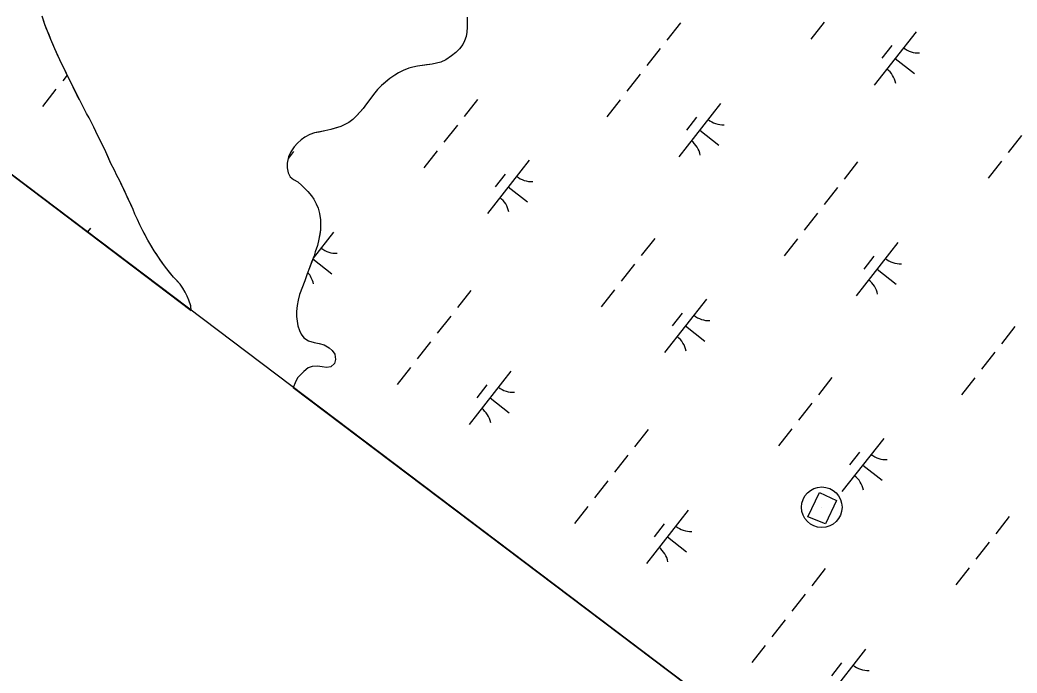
# Model space of a CAD drawing. Extents: x 3896831 to 3918110, y 171006 to 193349.
# Drawn here: x 3901021 to 3901757, y 176718 to 177200 of the extents above; entities that cross this region are included whole.
import ezdxf

# ---------------------------------------------------------------- set-up
doc = ezdxf.new("R2010")
doc.units = 0
for name, color, linetype in [('V-BLDG-OTLN', 7, 'Continuous'), ('V-DOMW-TANK', 7, 'Continuous'), ('V-GRID-FRAM', 7, 'Continuous'), ('V-TOPO-SHOR', 7, 'Continuous'), ('V-WETL-SWMP', 7, 'Continuous')]:
    doc.layers.add(name, color=color, linetype=linetype)

msp = doc.modelspace()

# ---------------------------------------------------------------- linework, layer by layer
at = {"layer": 'V-BLDG-OTLN'}
msp.add_lwpolyline([(3901602.71, 176833.02), (3901611.25, 176851.03), (3901623.91, 176845.02), (3901615.68, 176827.68)], close=True, dxfattribs=at)
at = {"layer": 'V-DOMW-TANK'}
msp.add_line((3901612.94, 176840.04), (3901612.94, 176840.04), dxfattribs=at)
msp.add_circle((3901612.94, 176840.04), 15, dxfattribs=at)
at = {"layer": 'V-GRID-FRAM'}
msp.add_lwpolyline([(3916044.94, 184610.04), (3906752.77, 172754.13), (3900055.07, 177809.84), (3909313.29, 189695.82), (3916044.94, 184610.04)], dxfattribs=at)
at = {"layer": 'V-TOPO-SHOR'}
for points in [[(3901147.34, 176985.35), (3901147.1, 176988.58), (3901145.67, 176992.78), (3901144.37, 176995.84), (3901142.95, 176998.76), (3901141.14, 177001.68), (3901139.21, 177004.6), (3901136.38, 177007.65), (3901134.32, 177009.93), (3901131.88, 177012.85), (3901129.3, 177015.89), (3901126.85, 177019.19), (3901124.41, 177022.74), (3901121.83, 177026.68), (3901120.02, 177029.35), (3901117.57, 177033.42), (3901115.25, 177037.23), (3901113.44, 177040.53), (3901111.5, 177044.09), (3901109.43, 177048.41), (3901107.74, 177052.48), (3901105.8, 177056.43), (3901104.5, 177059.73), (3901102.69, 177063.68), (3901100.88, 177067.49), (3901099.32, 177070.92), (3901097.77, 177074.23), (3901096.34, 177077.03), (3901094.27, 177081.35), (3901092.46, 177084.78), (3901090.65, 177088.73), (3901088.06, 177093.81), (3901086.25, 177097.88), (3901084.3, 177102.33), (3901082.1, 177106.78), (3901080.16, 177110.85), (3901078.61, 177113.78), (3901076.92, 177117.34), (3901075.37, 177120.64), (3901073.69, 177123.95), (3901071.88, 177127.51), (3901070.07, 177130.68), (3901068.13, 177134.63), (3901066.32, 177138.06), (3901064.77, 177140.86), (3901063.22, 177143.91), (3901061.66, 177146.96), (3901060.11, 177150.01), (3901058.56, 177152.93), (3901056.75, 177156.88), (3901055.2, 177160.05), (3901053.38, 177163.87), (3901051.96, 177166.92), (3901050.27, 177170.35), (3901048.41, 177174.5), (3901046.7, 177178.34), (3901045.4, 177181.39), (3901043.69, 177185.36), (3901042.1, 177189.36), (3901040.52, 177192.94), (3901039.22, 177196.28), (3901038.18, 177199.49), (3901037.27, 177202.49)], [(3901351.1, 177201.67), (3901351.12, 177198.47), (3901351.15, 177194.26), (3901350.92, 177190.69), (3901350.31, 177187.37), (3901349.18, 177184.3), (3901347.79, 177181.61), (3901345.39, 177178.4), (3901342.61, 177175.58), (3901339.56, 177173.13), (3901335.24, 177170.3), (3901331.68, 177168.61), (3901328.37, 177167.82), (3901325.19, 177167.16), (3901321.11, 177166.5), (3901317.92, 177166.09), (3901314.35, 177165.56), (3901310.91, 177164.89), (3901307.98, 177164.11), (3901303.79, 177162.42), (3901300.35, 177160.61), (3901297.56, 177158.93), (3901294, 177156.36), (3901290.45, 177153.53), (3901287.79, 177151.34), (3901284.87, 177148.38), (3901281.84, 177144.66), (3901279.31, 177141.07), (3901276.65, 177137.74)], [(3901276.65, 177137.74), (3901274.25, 177134.4), (3901272.23, 177132.09), (3901269.31, 177128.88), (3901266.66, 177126.31), (3901263.61, 177124.12), (3901260.81, 177122.44), (3901257.76, 177121.02), (3901254.45, 177120.1), (3901250.5, 177118.93), (3901246.05, 177117.88), (3901241.71, 177116.95), (3901238.4, 177116.29), (3901234.84, 177115.12), (3901231.28, 177113.18), (3901228.48, 177111.25), (3901225.82, 177108.8), (3901223.42, 177106.11), (3901220.89, 177102.26), (3901219.26, 177098.68), (3901218.14, 177093.95), (3901218.17, 177090.51), (3901218.83, 177086.94), (3901220.51, 177084.02), (3901222.82, 177081.99), (3901226.02, 177080.1), (3901229.1, 177077.44), (3901231.29, 177075.29), (3901233.47, 177073.01), (3901236.04, 177069.96), (3901237.85, 177067.3), (3901239.53, 177063.99), (3901240.96, 177060.81), (3901242.13, 177056.86), (3901242.8, 177052.27), (3901242.83, 177047.81), (3901242.73, 177044.75), (3901242.24, 177041.43), (3901241.63, 177037.85), (3901240.51, 177033.25), (3901238.88, 177028.52), (3901238.01, 177025.58), (3901236.26, 177020.85), (3901234.75, 177016.75), (3901233, 177012.4), (3901231.25, 177007.16), (3901228.99, 177001.4), (3901227.37, 176997.05), (3901226.38, 176992.84), (3901225.64, 176988.88), (3901225.16, 176984.53), (3901225.18, 176980.71), (3901225.46, 176977.39), (3901226.12, 176973.95), (3901227.17, 176970.51), (3901228.46, 176967.71), (3901230.4, 176965.05), (3901233.85, 176962.91), (3901238.2, 176961.66), (3901241.78, 176960.92), (3901245.61, 176959.93), (3901249.07, 176957.78), (3901251.51, 176955.63), (3901253.32, 176952.96), (3901253.85, 176949.01), (3901253.11, 176946.07), (3901250.45, 176943.63), (3901247.26, 176943.22), (3901243.94, 176943.71), (3901240.49, 176944.07), (3901236.54, 176943.92), (3901233.61, 176943), (3901230.44, 176940.3), (3901227.91, 176937.86), (3901225.88, 176935.55), (3901223.99, 176931.96), (3901222.74, 176928.89), (3901222.63, 176928.52)]]:
    msp.add_lwpolyline(points, dxfattribs=at)
at = {"layer": 'V-WETL-SWMP'}
for p, q in [((3900589.06, 177406.77), (3901147.34, 176985.35)), ((3901039.22, 177196.28), (3901037.27, 177202.49)), ((3901351.1, 177201.66), (3901351.15, 177194.26)), ((3901043.69, 177185.36), (3901039.22, 177196.28)), ((3901351.15, 177194.26), (3901350.92, 177190.69)), ((3901508.52, 177197.46), (3901498.65, 177184.87)), ((3901614.76, 177198.05), (3901604.89, 177185.46)), ((3901350.31, 177187.37), (3901349.18, 177184.3)), ((3901350.92, 177190.69), (3901350.31, 177187.37)), ((3901682.57, 177191.02), (3901651.73, 177151.66)), ((3901046.7, 177178.34), (3901043.69, 177185.36)), ((3901347.79, 177181.61), (3901345.39, 177178.4)), ((3901349.18, 177184.3), (3901347.79, 177181.61)), ((3901664.78, 177180.82), (3901657.38, 177171.38)), ((3901050.27, 177170.35), (3901046.7, 177178.34)), ((3901339.56, 177173.13), (3901335.24, 177170.3)), ((3901342.61, 177175.58), (3901339.56, 177173.13)), ((3901345.39, 177178.4), (3901342.61, 177175.58)), ((3901493.72, 177178.57), (3901483.85, 177165.98)), ((3901058.56, 177152.93), (3901050.27, 177170.35)), ((3901310.91, 177164.89), (3901307.98, 177164.11)), ((3901314.35, 177165.56), (3901310.91, 177164.89)), ((3901325.19, 177167.16), (3901314.35, 177165.56)), ((3901331.68, 177168.61), (3901325.19, 177167.16)), ((3901335.24, 177170.3), (3901331.68, 177168.61)), ((3901667.15, 177171.34), (3901681.32, 177160.24)), ((3901055.68, 177158.98), (3901052.4, 177154.79)), ((3901297.56, 177158.93), (3901294, 177156.36)), ((3901300.35, 177160.61), (3901297.56, 177158.93)), ((3901303.79, 177162.42), (3901300.35, 177160.61)), ((3901307.98, 177164.11), (3901303.79, 177162.42)), ((3901478.91, 177159.68), (3901469.04, 177147.09)), ((3901064.77, 177140.86), (3901058.56, 177152.93)), ((3901287.79, 177151.34), (3901284.87, 177148.38)), ((3901294, 177156.36), (3901287.79, 177151.34)), ((3901047.46, 177148.49), (3901037.59, 177135.9)), ((3901281.84, 177144.66), (3901279.31, 177141.07)), ((3901284.87, 177148.38), (3901281.84, 177144.66)), ((3901068.13, 177134.63), (3901064.77, 177140.86)), ((3901276.65, 177137.74), (3901274.25, 177134.4)), ((3901279.31, 177141.07), (3901276.65, 177137.74)), ((3901358.64, 177140.92), (3901348.77, 177128.33)), ((3901464.11, 177140.79), (3901454.24, 177128.2)), ((3901538.24, 177138.06), (3901507.4, 177098.7)), ((3901070.07, 177130.68), (3901068.13, 177134.63)), ((3901071.88, 177127.51), (3901070.07, 177130.68)), ((3901269.32, 177128.88), (3901266.65, 177126.31)), ((3901274.25, 177134.4), (3901269.32, 177128.88)), ((3901520.45, 177127.86), (3901513.04, 177118.42)), ((3901075.37, 177120.64), (3901071.88, 177127.51)), ((3901078.61, 177113.78), (3901075.37, 177120.64)), ((3901257.76, 177121.02), (3901250.5, 177118.93)), ((3901260.81, 177122.44), (3901257.76, 177121.02)), ((3901263.61, 177124.12), (3901260.81, 177122.44)), ((3901266.65, 177126.31), (3901263.61, 177124.12)), ((3901343.84, 177122.03), (3901333.97, 177109.44)), ((3901080.16, 177110.85), (3901078.61, 177113.78)), ((3901231.28, 177113.18), (3901228.48, 177111.25)), ((3901234.84, 177115.12), (3901231.28, 177113.18)), ((3901238.4, 177116.29), (3901234.84, 177115.12)), ((3901246.04, 177117.88), (3901238.4, 177116.29)), ((3901250.5, 177118.93), (3901246.04, 177117.88)), ((3901522.82, 177118.38), (3901536.98, 177107.28)), ((3901760.48, 177114.33), (3901750.61, 177101.74)), ((3901084.3, 177102.33), (3901080.16, 177110.85)), ((3901223.42, 177106.11), (3901220.89, 177102.26)), ((3901225.82, 177108.8), (3901223.42, 177106.11)), ((3901228.48, 177111.25), (3901225.82, 177108.8)), ((3901088.06, 177093.81), (3901084.3, 177102.33)), ((3901219.26, 177098.68), (3901218.14, 177093.95)), ((3901222.8, 177102.55), (3901219.04, 177097.76)), ((3901220.89, 177102.26), (3901219.26, 177098.68)), ((3901329.03, 177103.15), (3901319.16, 177090.55)), ((3901090.65, 177088.73), (3901088.06, 177093.81)), ((3901218.14, 177093.95), (3901218.17, 177090.51)), ((3901396.85, 177096.11), (3901366.01, 177056.76)), ((3901639.44, 177094.85), (3901629.57, 177082.26)), ((3901745.68, 177095.45), (3901735.81, 177082.85)), ((3901092.46, 177084.78), (3901090.65, 177088.73)), ((3901094.27, 177081.35), (3901092.46, 177084.78)), ((3901218.17, 177090.51), (3901218.83, 177086.94)), ((3901218.83, 177086.94), (3901220.51, 177084.02)), ((3901220.51, 177084.02), (3901222.82, 177081.99)), ((3901379.06, 177085.91), (3901371.65, 177076.47)), ((3901099.32, 177070.93), (3901094.27, 177081.35)), ((3901222.82, 177081.99), (3901226.02, 177080.1)), ((3901226.02, 177080.1), (3901229.1, 177077.44)), ((3901229.1, 177077.44), (3901233.47, 177073.01)), ((3901381.43, 177076.43), (3901395.59, 177065.33)), ((3901104.5, 177059.73), (3901099.32, 177070.93)), ((3901233.47, 177073.01), (3901236.04, 177069.96)), ((3901236.04, 177069.96), (3901237.85, 177067.3)), ((3901624.63, 177075.96), (3901614.76, 177063.37)), ((3901237.85, 177067.3), (3901239.53, 177063.99)), ((3901239.53, 177063.99), (3901240.96, 177060.81)), ((3901105.8, 177056.43), (3901104.5, 177059.73)), ((3901107.74, 177052.48), (3901105.8, 177056.43)), ((3901240.96, 177060.81), (3901242.13, 177056.86)), ((3901242.13, 177056.86), (3901242.8, 177052.28)), ((3901609.83, 177057.07), (3901599.96, 177044.48)), ((3901109.43, 177048.41), (3901107.74, 177052.48)), ((3901111.5, 177044.09), (3901109.43, 177048.41)), ((3901242.83, 177047.81), (3901242.73, 177044.75)), ((3901242.8, 177052.28), (3901242.83, 177047.81)), ((3901072.92, 177046.02), (3901070.71, 177043.19)), ((3901115.25, 177037.23), (3901111.5, 177044.09)), ((3901252.51, 177043.15), (3901237.36, 177023.82)), ((3901242.73, 177044.75), (3901241.63, 177037.85)), ((3901120.02, 177029.35), (3901115.25, 177037.23)), ((3901240.51, 177033.25), (3901238.88, 177028.52)), ((3901241.63, 177037.85), (3901240.51, 177033.25)), ((3901489.56, 177038.32), (3901479.69, 177025.72)), ((3901595.02, 177038.18), (3901585.15, 177025.59)), ((3901669.16, 177035.45), (3901638.31, 176996.1)), ((3901126.85, 177019.19), (3901120.02, 177029.35)), ((3901238.01, 177025.58), (3901234.76, 177016.75)), ((3901238.88, 177028.52), (3901238.01, 177025.58)), ((3901651.36, 177025.25), (3901643.96, 177015.81)), ((3901129.3, 177015.89), (3901126.85, 177019.19)), ((3901237.2, 177023.39), (3901251.26, 177012.37)), ((3901474.76, 177019.43), (3901464.89, 177006.83)), ((3901134.32, 177009.93), (3901129.3, 177015.89)), ((3901233, 177012.4), (3901231.25, 177007.16)), ((3901234.76, 177016.75), (3901233, 177012.4)), ((3901653.74, 177015.77), (3901667.9, 177004.67)), ((3901139.21, 177004.6), (3901134.32, 177009.93)), ((3901141.14, 177001.68), (3901139.21, 177004.6)), ((3901231.25, 177007.16), (3901227.37, 176997.05)), ((3901142.95, 176998.76), (3901141.14, 177001.68)), ((3901144.37, 176995.84), (3901142.95, 176998.76)), ((3901145.67, 176992.78), (3901144.37, 176995.84)), ((3901227.37, 176997.05), (3901226.38, 176992.84)), ((3901353.71, 176999.94), (3901343.84, 176987.35)), ((3901459.95, 177000.54), (3901450.08, 176987.94)), ((3901147.1, 176988.58), (3901145.67, 176992.78)), ((3901147.34, 176985.35), (3901147.1, 176988.58)), ((3901225.64, 176988.88), (3901225.16, 176984.53)), ((3901226.38, 176992.84), (3901225.64, 176988.88)), ((3901527.77, 176993.5), (3901496.92, 176954.15)), ((3901225.16, 176984.53), (3901225.18, 176980.71)), ((3901225.18, 176980.71), (3901225.46, 176977.39)), ((3901338.91, 176981.06), (3901329.04, 176968.46)), ((3901509.97, 176983.31), (3901502.57, 176973.86)), ((3901225.46, 176977.39), (3901226.12, 176973.95)), ((3901226.12, 176973.95), (3901227.17, 176970.51)), ((3901512.35, 176973.82), (3901526.51, 176962.72)), ((3901755.55, 176973.36), (3901745.68, 176960.76)), ((3901227.17, 176970.51), (3901228.46, 176967.72)), ((3901228.46, 176967.72), (3901230.4, 176965.05)), ((3901230.4, 176965.05), (3901233.85, 176962.91)), ((3901233.85, 176962.91), (3901238.2, 176961.66)), ((3901238.2, 176961.66), (3901241.78, 176960.92)), ((3901241.78, 176960.92), (3901245.61, 176959.93)), ((3901245.61, 176959.93), (3901249.07, 176957.78)), ((3901324.1, 176962.17), (3901314.23, 176949.57)), ((3901249.07, 176957.78), (3901251.51, 176955.63)), ((3901251.51, 176955.63), (3901253.32, 176952.96)), ((3901253.32, 176952.96), (3901253.85, 176949.01)), ((3901740.75, 176954.47), (3901730.88, 176941.87)), ((3901236.54, 176943.92), (3901233.61, 176943)), ((3901240.49, 176944.07), (3901236.54, 176943.92)), ((3901243.94, 176943.71), (3901240.49, 176944.07)), ((3901247.26, 176943.22), (3901243.94, 176943.71)), ((3901253.11, 176946.07), (3901250.45, 176943.63)), ((3901253.85, 176949.01), (3901253.11, 176946.07)), ((3901227.91, 176937.86), (3901225.88, 176935.55)), ((3901230.44, 176940.3), (3901227.91, 176937.86)), ((3901233.61, 176943), (3901230.44, 176940.3)), ((3901250.45, 176943.63), (3901247.26, 176943.22)), ((3901309.3, 176943.28), (3901299.43, 176930.68)), ((3901383.43, 176940.54), (3901352.59, 176901.19)), ((3901223.99, 176931.96), (3901222.74, 176928.89)), ((3901225.88, 176935.55), (3901223.99, 176931.96)), ((3901365.64, 176930.35), (3901358.24, 176920.9)), ((3901620.48, 176935.71), (3901610.61, 176923.11)), ((3901725.94, 176935.58), (3901716.07, 176922.98)), ((3901222.74, 176928.89), (3901222.63, 176928.52)), ((3901222.63, 176928.52), (3903106.74, 175506.31)), ((3901368.01, 176920.86), (3901382.18, 176909.76)), ((3901605.67, 176916.82), (3901595.8, 176904.22)), ((3901484.63, 176897.34), (3901474.76, 176884.74)), ((3901590.87, 176897.93), (3901581, 176885.33)), ((3901658.69, 176890.89), (3901627.84, 176851.54)), ((3901469.83, 176878.45), (3901459.96, 176865.85)), ((3901640.89, 176880.7), (3901633.49, 176871.25)), ((3901643.26, 176871.22), (3901657.43, 176860.11)), ((3901455.02, 176859.56), (3901445.15, 176846.96)), ((3901440.22, 176840.67), (3901430.35, 176828.07)), ((3901514.35, 176837.93), (3901483.51, 176798.58)), ((3901496.56, 176827.74), (3901489.16, 176818.29)), ((3901751.4, 176833.1), (3901741.53, 176820.51)), ((3901498.93, 176818.26), (3901513.1, 176807.15)), ((3901736.59, 176814.21), (3901726.72, 176801.62)), ((3901615.55, 176794.73), (3901605.68, 176782.13)), ((3901721.79, 176795.32), (3901711.92, 176782.73)), ((3901600.75, 176775.84), (3901590.88, 176763.25)), ((3901585.94, 176756.95), (3901576.07, 176744.36)), ((3901571.14, 176738.06), (3901561.27, 176725.47)), ((3901645.27, 176735.32), (3901614.43, 176695.97)), ((3901627.48, 176725.13), (3901620.07, 176715.68))]:
    msp.add_line(p, q, dxfattribs=at)
for centre, start, end in [((3901684.38, 177192.93), 231.14028, 272.68394), ((3901650.3, 177149.45), 11.14028, 52.68394), ((3901540.04, 177139.97), 231.14028, 272.68394), ((3901505.97, 177096.5), 11.14028, 52.68394), ((3901398.65, 177098.03), 231.14028, 272.68394), ((3901364.57, 177054.55), 11.14028, 52.68394), ((3901254.32, 177045.07), 231.14028, 272.68394), ((3901670.96, 177037.37), 231.14028, 272.68394), ((3901220.24, 177001.59), 11.14028, 41.80973), ((3901636.88, 176993.89), 11.14028, 52.68394), ((3901529.57, 176995.42), 231.14028, 272.68394), ((3901495.49, 176951.94), 11.14028, 52.68394), ((3901385.24, 176942.46), 231.14028, 272.68394), ((3901351.16, 176898.98), 11.14028, 52.68394), ((3901660.49, 176892.81), 231.14028, 272.68394), ((3901626.41, 176849.33), 11.14028, 52.68394), ((3901516.16, 176839.85), 231.14028, 272.68394), ((3901482.08, 176796.37), 11.14028, 52.68394), ((3901647.07, 176737.24), 231.14028, 272.68394)]:
    msp.add_arc(centre, 17.62, start, end, dxfattribs=at)

doc.saveas('drawing.dxf')
